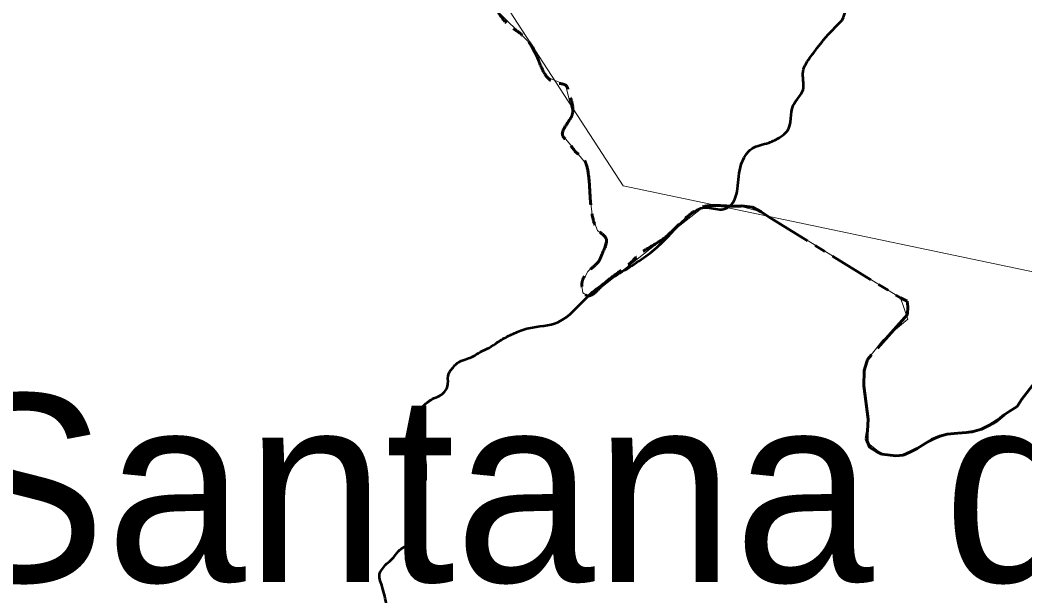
# Model space of a CAD drawing. Extents: x 553962 to 842807, y 8883888 to 9032388.
# Drawn here: x 809671 to 812348, y 9018285 to 9019819 of the extents above; entities that cross this region are included whole.
import ezdxf

# ---------------------------------------------------------------- set-up
doc = ezdxf.new("R2010")
doc.units = 0
doc.header["$LTSCALE"] = 20
doc.linetypes.add('LONG_DASH_SHORT_DASH', pattern=[9.9, 6, -1.2, 1.5, -1.2])
for name, color, linetype, lineweight in [('24', 7, 'Continuous', 25), ('27', 7, 'Continuous', 13), ('35', 7, 'Continuous', 13), ('7', 7, 'LONG_DASH_SHORT_DASH', 60), ('8', 7, 'Continuous', 13)]:
    doc.layers.add(name, color=color, linetype=linetype, lineweight=lineweight)
doc.layers.add('41', color=7, linetype='Continuous')

msp = doc.modelspace()

# ---------------------------------------------------------------- linework, layer by layer
at = {"layer": '24', "lineweight": 53}
for points in [[(811861.14, 9019818.56), (811884.64, 9019881.26), (811915.97, 9019975.32), (811926.42, 9020043.24)], [(810751.31, 9018605.53), (810751.89, 9018624.11), (810750.44, 9018642.69), (810744.34, 9018665.91), (810740.86, 9018684.2), (810738.83, 9018694.42), (810740.28, 9018707.19), (810738.54, 9018725.19), (810734.48, 9018733.9), (810736.8, 9018740.86), (810736.8, 9018749.57), (810739.41, 9018756.25), (810738.25, 9018766.41), (810733.9, 9018768.44), (810733.32, 9018773.38), (810737.38, 9018780.34), (810745.5, 9018791.08), (810759.43, 9018802.99), (810773.07, 9018811.12), (810792.51, 9018820.12), (810804.4, 9018832.02), (810809.62, 9018843.05), (810811.36, 9018871.32), (810813.69, 9018879.16), (810822.1, 9018890.77), (810831.97, 9018901.51), (810841.25, 9018908.48), (810861.27, 9018916.32), (810876.94, 9018922.42), (810896.96, 9018934.61), (810920.46, 9018945.35), (810942.51, 9018960.44), (810972.11, 9018977.28), (811004.61, 9018991.8), (811026.08, 9018998.18), (811103.84, 9019013.86), (811184.79, 9019084.4), (811281.41, 9019152.33), (811378.03, 9019222.87), (811453.76, 9019298.64), (811495.54, 9019319.54), (811539.94, 9019314.31), (811566.05, 9019327.38), (811581.72, 9019369.18), (811592.16, 9019434.5), (811620.89, 9019476.3), (811665.28, 9019491.97), (811696.62, 9019507.65), (811714.9, 9019523.33), (811730.57, 9019591.26), (811756.68, 9019633.06), (811756.68, 9019682.7), (811777.57, 9019721.89), (811811.52, 9019766.3), (811861.14, 9019818.56)], [(810922.5, 9018070.08), (810901.32, 9018069.5), (810874.91, 9018066.02), (810855.47, 9018066.31), (810841.55, 9018072.12), (810823.56, 9018079.37), (810814.85, 9018085.76), (810809.05, 9018090.69), (810801.8, 9018100.56), (810792.51, 9018109.27), (810785.55, 9018121.46), (810775.39, 9018130.17), (810771.33, 9018132.5), (810766.98, 9018139.81), (810763.78, 9018142.71), (810758.56, 9018144.75), (810753.34, 9018152.87), (810749.57, 9018157.81), (810740.57, 9018163.62), (810736.51, 9018167.97), (810731.58, 9018173.2), (810728.39, 9018175.23), (810724.9, 9018171.74), (810719.97, 9018172.32), (810707.5, 9018177.55), (810699.08, 9018181.03), (810680.22, 9018191.77), (810670.94, 9018198.16), (810662.52, 9018211.22), (810655.56, 9018228.06), (810645.98, 9018265.22), (810641.05, 9018290.18), (810633.22, 9018315.73), (810628.28, 9018333.81), (810628.28, 9018342.23), (810633.51, 9018353.26), (810644.53, 9018367.49), (810658.17, 9018379.68), (810668.61, 9018391), (810682.54, 9018407.26), (810699.08, 9018418), (810711.85, 9018427), (810717.07, 9018433.39), (810720.26, 9018448.48), (810720.26, 9018461.25), (810718.81, 9018469.67), (810717.07, 9018495.22), (810714.17, 9018515.25), (810717.65, 9018535.57), (810718.81, 9018552.7), (810725.48, 9018564.89), (810735.06, 9018575.05), (810745.79, 9018583.47), (810751.02, 9018592.76), (810751.31, 9018605.53)]]:
    msp.add_spline(points, degree=3, dxfattribs=at)
at = {"layer": '27'}
for points in [[(811966.61, 9018661.85), (811929.74, 9018691.32), (811930.3, 9018755.82), (811918.86, 9018864.59), (811928.13, 9018914.87), (811968.93, 9018966.34), (812035.71, 9019022.01), (812016.16, 9019078.45), (811645.14, 9019307.83), (811584.98, 9019323.36), (811491.81, 9019321.48), (811200.67, 9019091.66), (811185.96, 9019082.15), (811170.31, 9019092.22), (811166.39, 9019115.71), (811183.16, 9019149.27), (811216.15, 9019180.03), (811232.92, 9019237.63), (811209.44, 9019257.77), (811195.46, 9019292.45), (811179.25, 9019435.94), (811112.64, 9019516.43), (811143.77, 9019568.75), (811123.85, 9019645.98), (811073.04, 9019667.83), (811022.78, 9019763.09), (810939.5, 9019845.98)], [(812497.56, 9019022.01), (812326.56, 9018789.51), (812232.34, 9018728.47), (812185.95, 9018721.38), (812130.56, 9018712.56), (812023.16, 9018659.59), (811966.61, 9018661.85)]]:
    msp.add_lwpolyline(points, dxfattribs=at)
at = {"layer": '35'}
for points in [[(811966.61, 9018661.85), (811929.74, 9018691.32), (811930.3, 9018755.82), (811918.86, 9018864.59), (811928.13, 9018914.87), (811968.93, 9018966.34), (812035.71, 9019022.01), (812016.16, 9019078.45), (811645.14, 9019307.83), (811584.98, 9019323.36), (811491.81, 9019321.48), (811200.67, 9019091.66), (811185.96, 9019082.15), (811170.31, 9019092.22), (811166.39, 9019115.71), (811183.16, 9019149.27), (811216.15, 9019180.03), (811232.92, 9019237.63), (811209.44, 9019257.77), (811195.46, 9019292.45), (811179.25, 9019435.94), (811112.64, 9019516.43), (811143.77, 9019568.75), (811123.85, 9019645.98), (811073.04, 9019667.83), (811022.78, 9019763.09), (810939.5, 9019845.98)], [(812497.56, 9019022.01), (812326.56, 9018789.51), (812232.34, 9018728.47), (812185.95, 9018721.38), (812130.56, 9018712.56), (812023.16, 9018659.59), (811966.61, 9018661.85)]]:
    msp.add_lwpolyline(points, dxfattribs=at)
at = {"layer": '7'}
msp.add_lwpolyline([(811593.29, 9019323.36), (811622.27, 9019320.4), (811645.14, 9019307.83), (811666.23, 9019293.52), (812016.16, 9019078.45), (812033.76, 9019069.46), (812035.41, 9019055.31), (812035.22, 9019034.11), (811928.13, 9018914.87), (811926.3, 9018907.82), (811919.03, 9018884.91), (811918.68, 9018844.27), (811930.3, 9018755.82), (811928.25, 9018724.03), (811924.54, 9018702.85), (811934.94, 9018679.79), (811952.53, 9018669.04), (811966.61, 9018661.85), (812003.7, 9018657.99), (812023.16, 9018659.59), (812042.68, 9018668.26), (812060.43, 9018676.94), (812081.76, 9018690.9), (812099.53, 9018701.34), (812120.82, 9018710), (812140.31, 9018715.13), (812168.62, 9018718.42), (812191.61, 9018719.99), (812207.54, 9018721.62), (812232.34, 9018728.47), (812251.88, 9018738.91), (812271.42, 9018749.34), (812292.78, 9018766.83), (812305.23, 9018775.56), (812326.56, 9018789.51), (812339.1, 9018808.84), (812494.62, 9019008.95)], dxfattribs=at)
msp.add_spline([(810137.51, 9020737.44), (810217.42, 9020706.17), (810283.44, 9020671.43), (810311.23, 9020640.16), (810328.61, 9020608.89), (810342.5, 9020560.24), (810356.4, 9020528.98), (810384.2, 9020487.28), (810411.99, 9020445.59), (810450.21, 9020421.27), (810484.95, 9020390), (810519.7, 9020351.78), (810568.34, 9020251.02), (810610.03, 9020167.64), (810641.3, 9020098.15), (810676.05, 9020046.03), (810721.21, 9020025.19), (810759.43, 9020011.29), (810804.6, 9019976.54), (810835.87, 9019955.7), (810860.19, 9019959.17), (810881.04, 9019931.38), (810908.83, 9019896.63), (810967.9, 9019809.77), (811013.06, 9019775.03), (811044.33, 9019729.86), (811065.18, 9019681.22), (811093.52, 9019653.17), (811127.88, 9019641.23), (811132.17, 9019627.39), (811137.9, 9019610.2), (811139.81, 9019561.51), (811134.67, 9019552.67), (811117.38, 9019508.52), (811127.72, 9019497.08), (811154.6, 9019464.12), (811168.44, 9019453.14), (811183.31, 9019417.16), (811190.26, 9019337.25), (811197.21, 9019288.61), (811210.9, 9019258.29), (811231.9, 9019236.81), (811220.92, 9019194.82), (811214.24, 9019179.08), (811189.9, 9019154.27), (811167.48, 9019113.71), (811178.93, 9019085.08), (811225.22, 9019114.66), (811302.04, 9019176.69), (811317.3, 9019191.96), (811377.9, 9019231.57), (811450.91, 9019297.41), (811490.03, 9019321.27), (811551.6, 9019323.36), (811593.29, 9019323.36)], degree=3, dxfattribs=at)
at = {"layer": '8'}
msp.add_lwpolyline([(806133.16, 9022695.56), (806529.04, 9021665.75), (807783.76, 9022273.72), (808229.19, 9022162.3), (808605.03, 9021591.29), (810067.64, 9020902.94), (810762.61, 9020170.73), (811277.64, 9019376.89), (812732.78, 9019072.01), (813178.21, 9018626.34), (814263.96, 9017567.88), (814695.48, 9018668.12), (816360.77, 9018905.19), (817307.32, 9018626.64), (818170.35, 9018027.78), (818904.32, 9018347.81), (819687.62, 9019281.22), (820049.54, 9019406.56), (820856.89, 9019128.02), (821753.47, 9020839.15)], dxfattribs=at)

# ---------------------------------------------------------------- texts
at = {"layer": '41'}
for s, p in [('Santana do', (809453.86, 9018322.04)), ('Ipanema', (809453.86, 9017817.04))]:
    msp.add_text(s, height=500, dxfattribs=at).set_placement(p)

doc.saveas('drawing.dxf')
